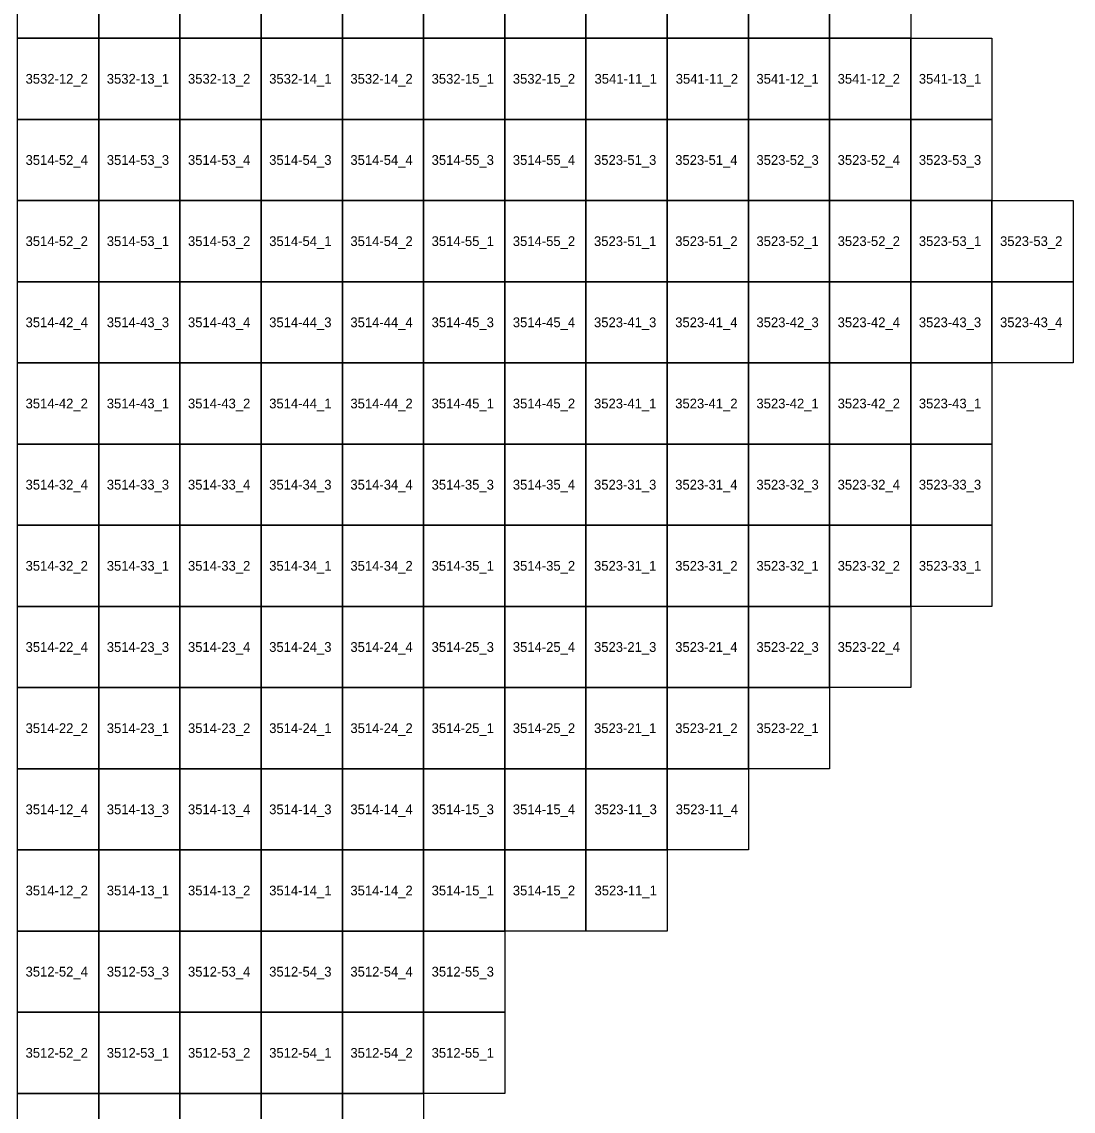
# Model space of a CAD drawing. Extents: x 312500 to 765000, y 172500 to 440000.
# Drawn here: x 732632 to 765000, y 219452 to 253007 of the extents above; entities that cross this region are included whole.
import ezdxf

# ---------------------------------------------------------------- set-up
doc = ezdxf.new("R2010")
doc.units = 0
doc.layers.add('Topo5_ramis_TKS2025', color=7, linetype='Continuous')
doc.layers.add('Topo5_ramis_TKS2025_Nr', color=7, linetype='Continuous')

msp = doc.modelspace()

# ---------------------------------------------------------------- linework, layer by layer
at = {"layer": 'Topo5_ramis_TKS2025'}
for points in [[(732500, 252500), (732500, 255000), (735000, 255000), (735000, 252500), (732500, 252500)], [(735000, 252500), (735000, 255000), (737500, 255000), (737500, 252500), (735000, 252500)], [(737500, 252500), (737500, 255000), (740000, 255000), (740000, 252500), (737500, 252500)], [(740000, 252500), (740000, 255000), (742500, 255000), (742500, 252500), (740000, 252500)], [(742500, 252500), (742500, 255000), (745000, 255000), (745000, 252500), (742500, 252500)], [(745000, 252500), (745000, 255000), (747500, 255000), (747500, 252500), (745000, 252500)], [(747500, 252500), (747500, 255000), (750000, 255000), (750000, 252500), (747500, 252500)], [(750000, 252500), (750000, 255000), (752500, 255000), (752500, 252500), (750000, 252500)], [(752500, 252500), (752500, 255000), (755000, 255000), (755000, 252500), (752500, 252500)], [(755000, 252500), (755000, 255000), (757500, 255000), (757500, 252500), (755000, 252500)], [(757500, 252500), (757500, 255000), (760000, 255000), (760000, 252500), (757500, 252500)], [(732500, 250000), (732500, 252500), (735000, 252500), (735000, 250000), (732500, 250000)], [(735000, 250000), (735000, 252500), (737500, 252500), (737500, 250000), (735000, 250000)], [(737500, 250000), (737500, 252500), (740000, 252500), (740000, 250000), (737500, 250000)], [(740000, 250000), (740000, 252500), (742500, 252500), (742500, 250000), (740000, 250000)], [(742500, 250000), (742500, 252500), (745000, 252500), (745000, 250000), (742500, 250000)], [(745000, 250000), (745000, 252500), (747500, 252500), (747500, 250000), (745000, 250000)], [(747500, 250000), (747500, 252500), (750000, 252500), (750000, 250000), (747500, 250000)], [(750000, 250000), (750000, 252500), (752500, 252500), (752500, 250000), (750000, 250000)], [(752500, 250000), (752500, 252500), (755000, 252500), (755000, 250000), (752500, 250000)], [(755000, 250000), (755000, 252500), (757500, 252500), (757500, 250000), (755000, 250000)], [(757500, 250000), (757500, 252500), (760000, 252500), (760000, 250000), (757500, 250000)], [(760000, 250000), (760000, 252500), (762500, 252500), (762500, 250000), (760000, 250000)], [(732500, 247500), (732500, 250000), (735000, 250000), (735000, 247500), (732500, 247500)], [(735000, 247500), (735000, 250000), (737500, 250000), (737500, 247500), (735000, 247500)], [(737500, 247500), (737500, 250000), (740000, 250000), (740000, 247500), (737500, 247500)], [(740000, 247500), (740000, 250000), (742500, 250000), (742500, 247500), (740000, 247500)], [(742500, 247500), (742500, 250000), (745000, 250000), (745000, 247500), (742500, 247500)], [(745000, 247500), (745000, 250000), (747500, 250000), (747500, 247500), (745000, 247500)], [(747500, 247500), (747500, 250000), (750000, 250000), (750000, 247500), (747500, 247500)], [(750000, 247500), (750000, 250000), (752500, 250000), (752500, 247500), (750000, 247500)], [(752500, 247500), (752500, 250000), (755000, 250000), (755000, 247500), (752500, 247500)], [(755000, 247500), (755000, 250000), (757500, 250000), (757500, 247500), (755000, 247500)], [(757500, 247500), (757500, 250000), (760000, 250000), (760000, 247500), (757500, 247500)], [(760000, 247500), (760000, 250000), (762500, 250000), (762500, 247500), (760000, 247500)], [(732500, 245000), (732500, 247500), (735000, 247500), (735000, 245000), (732500, 245000)], [(735000, 245000), (735000, 247500), (737500, 247500), (737500, 245000), (735000, 245000)], [(737500, 245000), (737500, 247500), (740000, 247500), (740000, 245000), (737500, 245000)], [(740000, 245000), (740000, 247500), (742500, 247500), (742500, 245000), (740000, 245000)], [(742500, 245000), (742500, 247500), (745000, 247500), (745000, 245000), (742500, 245000)], [(745000, 245000), (745000, 247500), (747500, 247500), (747500, 245000), (745000, 245000)], [(747500, 245000), (747500, 247500), (750000, 247500), (750000, 245000), (747500, 245000)], [(750000, 245000), (750000, 247500), (752500, 247500), (752500, 245000), (750000, 245000)], [(752500, 245000), (752500, 247500), (755000, 247500), (755000, 245000), (752500, 245000)], [(755000, 245000), (755000, 247500), (757500, 247500), (757500, 245000), (755000, 245000)], [(757500, 245000), (757500, 247500), (760000, 247500), (760000, 245000), (757500, 245000)], [(760000, 245000), (760000, 247500), (762500, 247500), (762500, 245000), (760000, 245000)], [(762500, 245000), (762500, 247500), (765000, 247500), (765000, 245000), (762500, 245000)], [(732500, 242500), (732500, 245000), (735000, 245000), (735000, 242500), (732500, 242500)], [(735000, 242500), (735000, 245000), (737500, 245000), (737500, 242500), (735000, 242500)], [(737500, 242500), (737500, 245000), (740000, 245000), (740000, 242500), (737500, 242500)], [(740000, 242500), (740000, 245000), (742500, 245000), (742500, 242500), (740000, 242500)], [(742500, 242500), (742500, 245000), (745000, 245000), (745000, 242500), (742500, 242500)], [(745000, 242500), (745000, 245000), (747500, 245000), (747500, 242500), (745000, 242500)], [(747500, 242500), (747500, 245000), (750000, 245000), (750000, 242500), (747500, 242500)], [(750000, 242500), (750000, 245000), (752500, 245000), (752500, 242500), (750000, 242500)], [(752500, 242500), (752500, 245000), (755000, 245000), (755000, 242500), (752500, 242500)], [(755000, 242500), (755000, 245000), (757500, 245000), (757500, 242500), (755000, 242500)], [(757500, 242500), (757500, 245000), (760000, 245000), (760000, 242500), (757500, 242500)], [(760000, 242500), (760000, 245000), (762500, 245000), (762500, 242500), (760000, 242500)], [(762500, 242500), (762500, 245000), (765000, 245000), (765000, 242500), (762500, 242500)], [(732500, 240000), (732500, 242500), (735000, 242500), (735000, 240000), (732500, 240000)], [(735000, 240000), (735000, 242500), (737500, 242500), (737500, 240000), (735000, 240000)], [(737500, 240000), (737500, 242500), (740000, 242500), (740000, 240000), (737500, 240000)], [(740000, 240000), (740000, 242500), (742500, 242500), (742500, 240000), (740000, 240000)], [(742500, 240000), (742500, 242500), (745000, 242500), (745000, 240000), (742500, 240000)], [(745000, 240000), (745000, 242500), (747500, 242500), (747500, 240000), (745000, 240000)], [(747500, 240000), (747500, 242500), (750000, 242500), (750000, 240000), (747500, 240000)], [(750000, 240000), (750000, 242500), (752500, 242500), (752500, 240000), (750000, 240000)], [(752500, 240000), (752500, 242500), (755000, 242500), (755000, 240000), (752500, 240000)], [(755000, 240000), (755000, 242500), (757500, 242500), (757500, 240000), (755000, 240000)], [(757500, 240000), (757500, 242500), (760000, 242500), (760000, 240000), (757500, 240000)], [(760000, 240000), (760000, 242500), (762500, 242500), (762500, 240000), (760000, 240000)], [(732500, 237500), (732500, 240000), (735000, 240000), (735000, 237500), (732500, 237500)], [(735000, 237500), (735000, 240000), (737500, 240000), (737500, 237500), (735000, 237500)], [(737500, 237500), (737500, 240000), (740000, 240000), (740000, 237500), (737500, 237500)], [(740000, 237500), (740000, 240000), (742500, 240000), (742500, 237500), (740000, 237500)], [(742500, 237500), (742500, 240000), (745000, 240000), (745000, 237500), (742500, 237500)], [(745000, 237500), (745000, 240000), (747500, 240000), (747500, 237500), (745000, 237500)], [(747500, 237500), (747500, 240000), (750000, 240000), (750000, 237500), (747500, 237500)], [(750000, 237500), (750000, 240000), (752500, 240000), (752500, 237500), (750000, 237500)], [(752500, 237500), (752500, 240000), (755000, 240000), (755000, 237500), (752500, 237500)], [(755000, 237500), (755000, 240000), (757500, 240000), (757500, 237500), (755000, 237500)], [(757500, 237500), (757500, 240000), (760000, 240000), (760000, 237500), (757500, 237500)], [(760000, 237500), (760000, 240000), (762500, 240000), (762500, 237500), (760000, 237500)], [(732500, 235000), (732500, 237500), (735000, 237500), (735000, 235000), (732500, 235000)], [(735000, 235000), (735000, 237500), (737500, 237500), (737500, 235000), (735000, 235000)], [(737500, 235000), (737500, 237500), (740000, 237500), (740000, 235000), (737500, 235000)], [(740000, 235000), (740000, 237500), (742500, 237500), (742500, 235000), (740000, 235000)], [(742500, 235000), (742500, 237500), (745000, 237500), (745000, 235000), (742500, 235000)], [(745000, 235000), (745000, 237500), (747500, 237500), (747500, 235000), (745000, 235000)], [(747500, 235000), (747500, 237500), (750000, 237500), (750000, 235000), (747500, 235000)], [(750000, 235000), (750000, 237500), (752500, 237500), (752500, 235000), (750000, 235000)], [(752500, 235000), (752500, 237500), (755000, 237500), (755000, 235000), (752500, 235000)], [(755000, 235000), (755000, 237500), (757500, 237500), (757500, 235000), (755000, 235000)], [(757500, 235000), (757500, 237500), (760000, 237500), (760000, 235000), (757500, 235000)], [(760000, 235000), (760000, 237500), (762500, 237500), (762500, 235000), (760000, 235000)], [(732500, 232500), (732500, 235000), (735000, 235000), (735000, 232500), (732500, 232500)], [(735000, 232500), (735000, 235000), (737500, 235000), (737500, 232500), (735000, 232500)], [(737500, 232500), (737500, 235000), (740000, 235000), (740000, 232500), (737500, 232500)], [(740000, 232500), (740000, 235000), (742500, 235000), (742500, 232500), (740000, 232500)], [(742500, 232500), (742500, 235000), (745000, 235000), (745000, 232500), (742500, 232500)], [(745000, 232500), (745000, 235000), (747500, 235000), (747500, 232500), (745000, 232500)], [(747500, 232500), (747500, 235000), (750000, 235000), (750000, 232500), (747500, 232500)], [(750000, 232500), (750000, 235000), (752500, 235000), (752500, 232500), (750000, 232500)], [(752500, 232500), (752500, 235000), (755000, 235000), (755000, 232500), (752500, 232500)], [(755000, 232500), (755000, 235000), (757500, 235000), (757500, 232500), (755000, 232500)], [(757500, 232500), (757500, 235000), (760000, 235000), (760000, 232500), (757500, 232500)], [(732500, 230000), (732500, 232500), (735000, 232500), (735000, 230000), (732500, 230000)], [(735000, 230000), (735000, 232500), (737500, 232500), (737500, 230000), (735000, 230000)], [(737500, 230000), (737500, 232500), (740000, 232500), (740000, 230000), (737500, 230000)], [(740000, 230000), (740000, 232500), (742500, 232500), (742500, 230000), (740000, 230000)], [(742500, 230000), (742500, 232500), (745000, 232500), (745000, 230000), (742500, 230000)], [(745000, 230000), (745000, 232500), (747500, 232500), (747500, 230000), (745000, 230000)], [(747500, 230000), (747500, 232500), (750000, 232500), (750000, 230000), (747500, 230000)], [(750000, 230000), (750000, 232500), (752500, 232500), (752500, 230000), (750000, 230000)], [(752500, 230000), (752500, 232500), (755000, 232500), (755000, 230000), (752500, 230000)], [(755000, 230000), (755000, 232500), (757500, 232500), (757500, 230000), (755000, 230000)], [(732500, 227500), (732500, 230000), (735000, 230000), (735000, 227500), (732500, 227500)], [(735000, 227500), (735000, 230000), (737500, 230000), (737500, 227500), (735000, 227500)], [(737500, 227500), (737500, 230000), (740000, 230000), (740000, 227500), (737500, 227500)], [(740000, 227500), (740000, 230000), (742500, 230000), (742500, 227500), (740000, 227500)], [(742500, 227500), (742500, 230000), (745000, 230000), (745000, 227500), (742500, 227500)], [(745000, 227500), (745000, 230000), (747500, 230000), (747500, 227500), (745000, 227500)], [(747500, 227500), (747500, 230000), (750000, 230000), (750000, 227500), (747500, 227500)], [(750000, 227500), (750000, 230000), (752500, 230000), (752500, 227500), (750000, 227500)], [(752500, 227500), (752500, 230000), (755000, 230000), (755000, 227500), (752500, 227500)], [(732500, 225000), (732500, 227500), (735000, 227500), (735000, 225000), (732500, 225000)], [(735000, 225000), (735000, 227500), (737500, 227500), (737500, 225000), (735000, 225000)], [(737500, 225000), (737500, 227500), (740000, 227500), (740000, 225000), (737500, 225000)], [(740000, 225000), (740000, 227500), (742500, 227500), (742500, 225000), (740000, 225000)], [(742500, 225000), (742500, 227500), (745000, 227500), (745000, 225000), (742500, 225000)], [(745000, 225000), (745000, 227500), (747500, 227500), (747500, 225000), (745000, 225000)], [(747500, 225000), (747500, 227500), (750000, 227500), (750000, 225000), (747500, 225000)], [(750000, 225000), (750000, 227500), (752500, 227500), (752500, 225000), (750000, 225000)], [(732500, 222500), (732500, 225000), (735000, 225000), (735000, 222500), (732500, 222500)], [(735000, 222500), (735000, 225000), (737500, 225000), (737500, 222500), (735000, 222500)], [(737500, 222500), (737500, 225000), (740000, 225000), (740000, 222500), (737500, 222500)], [(740000, 222500), (740000, 225000), (742500, 225000), (742500, 222500), (740000, 222500)], [(742500, 222500), (742500, 225000), (745000, 225000), (745000, 222500), (742500, 222500)], [(745000, 222500), (745000, 225000), (747500, 225000), (747500, 222500), (745000, 222500)], [(732500, 220000), (732500, 222500), (735000, 222500), (735000, 220000), (732500, 220000)], [(735000, 220000), (735000, 222500), (737500, 222500), (737500, 220000), (735000, 220000)], [(737500, 220000), (737500, 222500), (740000, 222500), (740000, 220000), (737500, 220000)], [(740000, 220000), (740000, 222500), (742500, 222500), (742500, 220000), (740000, 220000)], [(742500, 220000), (742500, 222500), (745000, 222500), (745000, 220000), (742500, 220000)], [(745000, 220000), (745000, 222500), (747500, 222500), (747500, 220000), (745000, 220000)], [(732500, 217500), (732500, 220000), (735000, 220000), (735000, 217500), (732500, 217500)], [(735000, 217500), (735000, 220000), (737500, 220000), (737500, 217500), (735000, 217500)], [(737500, 217500), (737500, 220000), (740000, 220000), (740000, 217500), (737500, 217500)], [(740000, 217500), (740000, 220000), (742500, 220000), (742500, 217500), (740000, 217500)], [(742500, 217500), (742500, 220000), (745000, 220000), (745000, 217500), (742500, 217500)]]:
    msp.add_lwpolyline(points, dxfattribs=at)

# ---------------------------------------------------------------- texts
at = {"layer": 'Topo5_ramis_TKS2025_Nr'}
for s, p in [('3532-12_2', (732748, 251100)), ('3532-13_1', (735248, 251100)), ('3532-13_2', (737748, 251100)), ('3532-14_1', (740248, 251100)), ('3532-14_2', (742748, 251100)), ('3532-15_1', (745248, 251100)), ('3532-15_2', (747748, 251100)), ('3541-11_1', (750264, 251100)), ('3541-11_2', (752764, 251100)), ('3541-12_1', (755248, 251100)), ('3541-12_2', (757748, 251100)), ('3541-13_1', (760248, 251100)), ('3514-52_4', (732748, 248600)), ('3514-53_3', (735248, 248600)), ('3514-53_4', (737748, 248600)), ('3514-54_3', (740248, 248600)), ('3514-54_4', (742748, 248600)), ('3514-55_3', (745248, 248600)), ('3514-55_4', (747748, 248600)), ('3523-51_3', (750248, 248600)), ('3523-51_4', (752748, 248600)), ('3523-52_3', (755248, 248600)), ('3523-52_4', (757748, 248600)), ('3523-53_3', (760248, 248600)), ('3514-52_2', (732748, 246100)), ('3514-53_1', (735248, 246100)), ('3514-53_2', (737748, 246100)), ('3514-54_1', (740248, 246100)), ('3514-54_2', (742748, 246100)), ('3514-55_1', (745248, 246100)), ('3514-55_2', (747748, 246100)), ('3523-51_1', (750248, 246100)), ('3523-51_2', (752748, 246100)), ('3523-52_1', (755248, 246100)), ('3523-52_2', (757748, 246100)), ('3523-53_1', (760248, 246100)), ('3523-53_2', (762748, 246100)), ('3514-42_4', (732748, 243600)), ('3514-43_3', (735248, 243600)), ('3514-43_4', (737748, 243600)), ('3514-44_3', (740248, 243600)), ('3514-44_4', (742748, 243600)), ('3514-45_3', (745248, 243600)), ('3514-45_4', (747748, 243600)), ('3523-41_3', (750248, 243600)), ('3523-41_4', (752748, 243600)), ('3523-42_3', (755248, 243600)), ('3523-42_4', (757748, 243600)), ('3523-43_3', (760248, 243600)), ('3523-43_4', (762748, 243600)), ('3514-42_2', (732748, 241100)), ('3514-43_1', (735248, 241100)), ('3514-43_2', (737748, 241100)), ('3514-44_1', (740248, 241100)), ('3514-44_2', (742748, 241100)), ('3514-45_1', (745248, 241100)), ('3514-45_2', (747748, 241100)), ('3523-41_1', (750248, 241100)), ('3523-41_2', (752748, 241100)), ('3523-42_1', (755248, 241100)), ('3523-42_2', (757748, 241100)), ('3523-43_1', (760248, 241100)), ('3514-32_4', (732748, 238600)), ('3514-33_3', (735248, 238600)), ('3514-33_4', (737748, 238600)), ('3514-34_3', (740248, 238600)), ('3514-34_4', (742748, 238600)), ('3514-35_3', (745248, 238600)), ('3514-35_4', (747748, 238600)), ('3523-31_3', (750248, 238600)), ('3523-31_4', (752748, 238600)), ('3523-32_3', (755248, 238600)), ('3523-32_4', (757748, 238600)), ('3523-33_3', (760248, 238600)), ('3514-32_2', (732748, 236100)), ('3514-33_1', (735248, 236100)), ('3514-33_2', (737748, 236100)), ('3514-34_1', (740248, 236100)), ('3514-34_2', (742748, 236100)), ('3514-35_1', (745248, 236100)), ('3514-35_2', (747748, 236100)), ('3523-31_1', (750248, 236100)), ('3523-31_2', (752748, 236100)), ('3523-32_1', (755248, 236100)), ('3523-32_2', (757748, 236100)), ('3523-33_1', (760248, 236100)), ('3514-22_4', (732748, 233600)), ('3514-23_3', (735248, 233600)), ('3514-23_4', (737748, 233600)), ('3514-24_3', (740248, 233600)), ('3514-24_4', (742748, 233600)), ('3514-25_3', (745248, 233600)), ('3514-25_4', (747748, 233600)), ('3523-21_3', (750248, 233600)), ('3523-21_4', (752748, 233600)), ('3523-22_3', (755248, 233600)), ('3523-22_4', (757748, 233600)), ('3514-22_2', (732748, 231100)), ('3514-23_1', (735248, 231100)), ('3514-23_2', (737748, 231100)), ('3514-24_1', (740248, 231100)), ('3514-24_2', (742748, 231100)), ('3514-25_1', (745248, 231100)), ('3514-25_2', (747748, 231100)), ('3523-21_1', (750248, 231100)), ('3523-21_2', (752748, 231100)), ('3523-22_1', (755248, 231100)), ('3514-12_4', (732748, 228600)), ('3514-13_3', (735248, 228600)), ('3514-13_4', (737748, 228600)), ('3514-14_3', (740248, 228600)), ('3514-14_4', (742748, 228600)), ('3514-15_3', (745248, 228600)), ('3514-15_4', (747748, 228600)), ('3523-11_3', (750264, 228600)), ('3523-11_4', (752764, 228600)), ('3514-12_2', (732748, 226100)), ('3514-13_1', (735248, 226100)), ('3514-13_2', (737748, 226100)), ('3514-14_1', (740248, 226100)), ('3514-14_2', (742748, 226100)), ('3514-15_1', (745248, 226100)), ('3514-15_2', (747748, 226100)), ('3523-11_1', (750264, 226100)), ('3512-52_4', (732748, 223600)), ('3512-53_3', (735248, 223600)), ('3512-53_4', (737748, 223600)), ('3512-54_3', (740248, 223600)), ('3512-54_4', (742748, 223600)), ('3512-55_3', (745248, 223600)), ('3512-52_2', (732748, 221100)), ('3512-53_1', (735248, 221100)), ('3512-53_2', (737748, 221100)), ('3512-54_1', (740248, 221100)), ('3512-54_2', (742748, 221100)), ('3512-55_1', (745248, 221100))]:
    msp.add_text(s, height=300, dxfattribs=at).set_placement(p)

doc.saveas('drawing.dxf')
